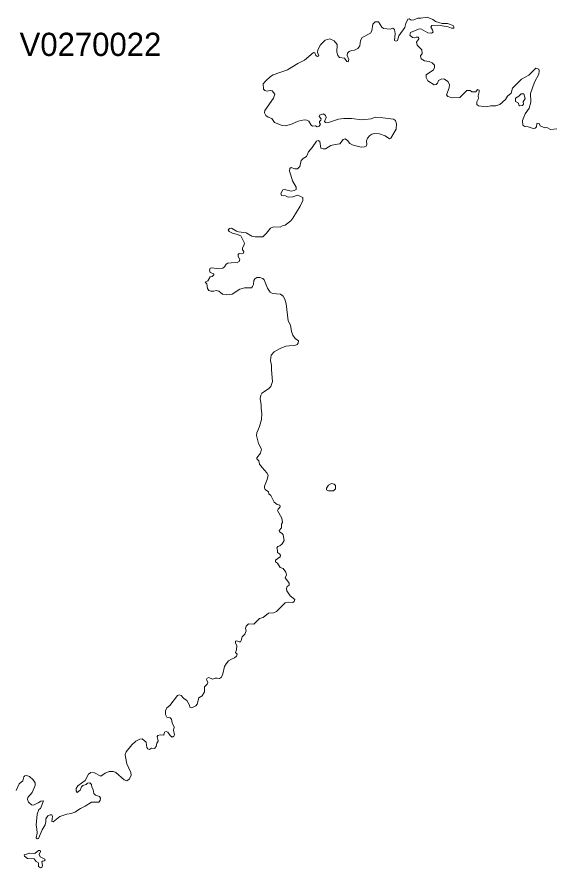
# Model space of a CAD drawing. Extents: x 369010 to 735936, y 6377141 to 6616555.
# Drawn here: x 417508 to 419810, y 6454360 to 6458018 of the extents above; entities that cross this region are included whole.
import ezdxf
from ezdxf.enums import TextEntityAlignment as Align

# ---------------------------------------------------------------- set-up
doc = ezdxf.new("R2010")
doc.units = 0
doc.header["$LTSCALE"] = 40
doc.layers.add('3', color=7, linetype='Continuous', lineweight=13)
doc.layers.add('4', color=7, linetype='Continuous')

msp = doc.modelspace()

# ---------------------------------------------------------------- linework, layer by layer
at = {"layer": '3'}
for points in [[(419003.5, 6457459.42), (419009.63, 6457463.06), (419012.77, 6457469.68), (419012.11, 6457485.57), (419016.25, 6457497.32), (419026.34, 6457509.07), (419035.11, 6457514.2), (419045.54, 6457517.18), (419067.39, 6457515.19), (419091.39, 6457506.92), (419109.92, 6457494.83), (419116.87, 6457496.99), (419139.71, 6457535.71), (419140.21, 6457559.38), (419136.07, 6457572.79), (419127.3, 6457578.25), (419081.45, 6457584.54), (419048.69, 6457586.85), (419030.98, 6457580.9), (418991.92, 6457575.6), (418947.23, 6457581.56), (418914.3, 6457582.39), (418891.79, 6457579.08), (418843.13, 6457562.69), (418834.85, 6457564.18), (418830.88, 6457569.48), (418837.5, 6457586.36), (418835.35, 6457595.29), (418826.41, 6457601.09), (418809.86, 6457596.29), (418807.55, 6457590), (418817.15, 6457579.74), (418815.32, 6457574.61), (418808.7, 6457569.48), (418809.86, 6457563.52), (418813.17, 6457557.23), (418808.37, 6457548.79), (418799.93, 6457546.14), (418792.82, 6457550.61), (418779.58, 6457549.12), (418773.29, 6457552.76), (418762.86, 6457569.81), (418754.42, 6457574.94), (418743.33, 6457575.6), (418717.51, 6457570.8), (418688.71, 6457557.89), (418663.23, 6457550.61), (418649.16, 6457550.94), (418615.23, 6457563.85), (418604.47, 6457581.89), (418587.92, 6457587.19), (418578.32, 6457594.14), (418572.03, 6457605.56), (418574.19, 6457616.64), (418611.92, 6457668.78), (418617.05, 6457686.16), (418606.29, 6457701.22), (418596.69, 6457702.38), (418582.29, 6457699.73), (418574.19, 6457702.04), (418569.05, 6457707.18), (418566.74, 6457730.35), (418577.16, 6457742.59), (418598.51, 6457762.62), (418610.1, 6457769.24), (418671.67, 6457790.59), (418716.35, 6457818.73), (418744.82, 6457833.12), (418783.88, 6457865.56), (418788.68, 6457864.07), (418793.48, 6457852.32), (418800.59, 6457848.68), (418806.88, 6457851.16), (418800.59, 6457865.56), (418801.59, 6457876.32), (418813.5, 6457898.17), (418834.19, 6457919.19), (418853.39, 6457924.65), (418872.26, 6457916.21), (418885.83, 6457899.49), (418884.34, 6457866.72), (418888.48, 6457852.32), (418895.76, 6457844.54), (418916.45, 6457841.23), (418926.87, 6457827.17), (418933.16, 6457826.01), (418936.14, 6457835.28), (418929.03, 6457852.98), (418930.52, 6457863.08), (418937.63, 6457870.36), (418947.56, 6457874), (418960.14, 6457875.49), (418974.87, 6457882.94), (418983.31, 6457894.03), (418985.63, 6457917.37), (418993.57, 6457930.61), (419028.99, 6457948.98), (419034.45, 6457957.91), (419039.25, 6457987.87), (419048.19, 6457997.47)], [(419048.19, 6457997.47), (419063.75, 6457997.8), (419078.14, 6457974.13), (419085.26, 6457968.67), (419113.73, 6457965.69), (419124.49, 6457970.16), (419132.26, 6457964.2), (419135.57, 6457946.49), (419131.77, 6457917.7), (419138.88, 6457913.89), (419144.68, 6457916.54), (419150.97, 6457936.9), (419176.45, 6457973.47), (419180.26, 6457989.86), (419189.69, 6458009.22), (419195.32, 6458010.21), (419203.1, 6458004.92), (419215.35, 6458005.74), (419232.23, 6458012.36), (419244.81, 6458012.7), (419271.95, 6458017.99), (419297.27, 6458007.07), (419309.02, 6457998.46), (419336.5, 6457990.52), (419359.5, 6457989.69), (419385.15, 6457981.91), (419387.31, 6457976.12), (419387.31, 6457970.49), (419376.88, 6457970.49), (419362.65, 6457976.12), (419319.45, 6457983.24), (419292.47, 6457981.42), (419288.17, 6457973.97), (419295.62, 6457962.71), (419297.77, 6457952.62), (419290.82, 6457947.98), (419275.59, 6457949.64), (419245.47, 6457966.69), (419235.54, 6457965.36), (419200.29, 6457951.46), (419197.64, 6457940.04), (419209.06, 6457929.28), (419218.16, 6457928.79), (419225.11, 6457931.76), (419235.04, 6457931.43), (419236.04, 6457923.99), (419227.26, 6457909.26), (419229.91, 6457896.51), (419249.94, 6457876.49), (419251.59, 6457861.26), (419244.64, 6457850.5), (419246.79, 6457838.75), (419261.69, 6457829.15), (419281.22, 6457827), (419293.8, 6457821.7), (419303.89, 6457810.78), (419304.22, 6457800.35), (419299.92, 6457790.92), (419268.97, 6457769.9), (419268.14, 6457757.82), (419275.09, 6457743.92), (419302.57, 6457726.04), (419311.17, 6457728.19), (419316.47, 6457733.82), (419321.27, 6457745.24), (419335.67, 6457751.7), (419347.75, 6457750.87), (419362.15, 6457740.44), (419368.27, 6457728.19), (419367.78, 6457713.46), (419356.03, 6457684.17), (419360.83, 6457676.89), (419381.68, 6457670.76), (419413.12, 6457672.09), (419443.58, 6457701.71), (419457.81, 6457702.54), (419465.26, 6457696.91), (419481.81, 6457696.91), (419489.26, 6457706.02), (419495.71, 6457704.2), (419496.21, 6457696.42), (419492.24, 6457679.37), (419493.06, 6457667.29), (419485.78, 6457652.89), (419486.94, 6457642.46), (419493.06, 6457636.34), (419526.99, 6457632.53), (419546.69, 6457636.01), (419567.87, 6457635.51), (419584.92, 6457641.64), (419609.08, 6457662.99), (419617.69, 6457677.72), (419633.41, 6457690.29), (419639.53, 6457711.64), (419678.59, 6457750.37), (419710.04, 6457768.58), (419740.16, 6457797.87), (419752.9, 6457793.4), (419755.06, 6457786.12), (419753.73, 6457772.05)], [(419753.73, 6457772.05), (419734.53, 6457737.79), (419717.16, 6457689.47), (419718.65, 6457652.06), (419710.87, 6457625.91), (419694.81, 6457602.08), (419683.39, 6457572.46), (419684.22, 6457552.43), (419693.49, 6457547.13), (419707.72, 6457545.81), (419728.24, 6457538.86), (419737.84, 6457539.85), (419742.97, 6457546.31), (419744.3, 6457559.71), (419748.27, 6457562.03), (419754.39, 6457559.71), (419759.52, 6457549.78), (419778.23, 6457542), (419787, 6457542.33), (419803.05, 6457533.73), (419830.86, 6457536.71)], [(418364, 6456841.76), (418355.22, 6456839.11), (418341.98, 6456838.78), (418333.21, 6456842.25), (418327.58, 6456850.86), (418324.61, 6456871.21), (418316.99, 6456877.83), (418328.25, 6456883.79), (418338.18, 6456901.17), (418347.94, 6456903.16), (418355.22, 6456909.94), (418355.22, 6456914.41), (418338.51, 6456919.71), (418335.86, 6456929.47), (418338.51, 6456937.91), (418347.94, 6456939.4), (418364.33, 6456936.42), (418392.96, 6456938.24), (418400.57, 6456944.04), (418407.36, 6456954.96), (418414.64, 6456959.1), (418429.04, 6456961.41), (418455.52, 6456962.08), (418463.13, 6456967.37), (418466.77, 6456974.99), (418458.99, 6456988.23), (418458.83, 6456997), (418463.79, 6457000.64), (418474.72, 6456999.65), (418481.67, 6457003.29), (418483.16, 6457009.74), (418477.86, 6457016.69), (418477.53, 6457025.3), (418483.82, 6457035.56), (418486.14, 6457046.48), (418470.58, 6457077.6), (418452.04, 6457084.71), (418438.47, 6457086.87), (418419.94, 6457095.97), (418416.63, 6457103.25), (418422.25, 6457109.38), (418430.2, 6457110.04), (418452.54, 6457096.8), (418461.48, 6457094.48), (418494.41, 6457089.68), (418518.74, 6457076.44), (418532.81, 6457072.96), (418564.92, 6457072.63), (418581.47, 6457088.19), (418598.18, 6457110.37), (418610.76, 6457115.33), (418639.39, 6457115), (418649.65, 6457120.63), (418661.07, 6457122.95), (418685.9, 6457142.31), (418695, 6457153.9), (418726.12, 6457205.37), (418737.04, 6457229.7), (418737.04, 6457242.77), (418714.86, 6457252.2), (418695.17, 6457244.76), (418674.65, 6457243.27), (418662.9, 6457248.56), (418646.34, 6457251.21), (418642.54, 6457259.82), (418651.97, 6457274.71), (418658.76, 6457276.53), (418687.06, 6457269.75), (418700.8, 6457272.07), (418708.24, 6457276.87), (418709.57, 6457285.97), (418693.02, 6457313.61), (418686.56, 6457338.27), (418679.78, 6457355.98), (418681.6, 6457366.57), (418687.39, 6457371.2), (418702.95, 6457365.74), (418714.7, 6457365.91), (418724.46, 6457374.84), (418730.26, 6457400.5), (418739.69, 6457410.43), (418752.76, 6457418.54), (418761.7, 6457437.9), (418777.59, 6457456.44), (418795.96, 6457484.9), (418803.08, 6457486.72), (418810.19, 6457483.08), (418815.66, 6457454.12), (418824.59, 6457450.98), (418835.02, 6457451.47), (418858.02, 6457465.04), (418876.89, 6457470.5), (418896.75, 6457472.66), (418911.65, 6457492.02), (418919.26, 6457494.83), (418929.19, 6457486.72), (418939.62, 6457473.65), (418954.02, 6457467.36), (418988.28, 6457458.75), (419003.5, 6457459.42)], [(418653.46, 6455646.82), (418639.39, 6455651.12), (418628.8, 6455670.32), (418620.03, 6455676.11), (418620.2, 6455682.4), (418639.39, 6455697.29), (418641.71, 6455704.41), (418637.57, 6455710.54), (418627.97, 6455715.83), (418628.8, 6455725.27), (418625.82, 6455736.19), (418630.29, 6455742.15), (418638.57, 6455744.79), (418649.16, 6455752.9), (418656.77, 6455767.3), (418653.13, 6455791.47), (418648.17, 6455798.25), (418637.08, 6455804.71), (418635.26, 6455811.16), (418646.18, 6455821.59), (418645.35, 6455837.31), (418649.65, 6455844.76), (418647.83, 6455863.63), (418629.13, 6455895.9), (418631.12, 6455902.19), (418639.89, 6455911.79), (418638.73, 6455919.24), (418627.64, 6455922.71), (418614.07, 6455932.15), (418600, 6455961.6), (418591.4, 6455968.06), (418590.57, 6455977.16), (418576.17, 6455987.42), (418573.19, 6455993.38), (418572.86, 6456001.82), (418584.61, 6456030.45), (418588.42, 6456048), (418583.29, 6456057.76), (418562.93, 6456080.77), (418551.68, 6456095.99), (418548.53, 6456110.39), (418539.93, 6456118.01), (418539.43, 6456123.14), (418556.15, 6456143.33), (418559.62, 6456160.71), (418547.37, 6456184.87), (418537.61, 6456219.29), (418539.59, 6456229.89), (418551.18, 6456257.86), (418560.28, 6456288.31), (418561.77, 6456313.14), (418557.63, 6456334.65), (418558.79, 6456350.54), (418554.32, 6456377.52), (418556.48, 6456391.92), (418561.11, 6456400.69), (418590.57, 6456420.22), (418600, 6456429.65), (418607.29, 6456451.33), (418602.65, 6456500.82), (418602.65, 6456519.68), (418598.51, 6456541.7), (418600.83, 6456564.7), (418614.07, 6456578.11), (418640.22, 6456593.17), (418664.72, 6456603.1), (418678.12, 6456604.92), (418703.77, 6456606.08), (418713.21, 6456610.21), (418717.84, 6456616.34), (418719, 6456625.28), (418704.6, 6456635.87), (418694.34, 6456650.76), (418688.55, 6456666.49), (418684.74, 6456693.79), (418674.65, 6456712.33), (418665.87, 6456784.33), (418660.25, 6456804.35), (418652.97, 6456817.92), (418640.88, 6456826.2), (418606.46, 6456830), (418597.02, 6456835.3), (418585.77, 6456851.69), (418571.37, 6456887.93), (418564.92, 6456894.39), (418552.34, 6456897.86), (418539.93, 6456898.19), (418531.49, 6456892.56), (418527.02, 6456884.62), (418524.7, 6456867.41), (418521.72, 6456859.3), (418516.76, 6456854.33), (418486.14, 6456854.33), (418466.11, 6456847.55), (418433.18, 6456826.2), (418407.03, 6456823.22), (418391.47, 6456826.36), (418383.19, 6456834.14), (418375.58, 6456839.44), (418364, 6456841.76)], [(418046.06, 6454914.63), (418062.94, 6454899.9), (418066.75, 6454877.55), (418070.89, 6454871.6), (418078.5, 6454869.28), (418086.78, 6454875.4), (418100.02, 6454873.09), (418106.8, 6454881.36), (418109.28, 6454896.92), (418114.42, 6454905.36), (418110.61, 6454924.89), (418114.08, 6454929.52), (418124.35, 6454931.84), (418139.57, 6454931.01), (418142.88, 6454943.42), (418150, 6454946.57), (418156.62, 6454943.92), (418167.21, 6454929.03), (418175.16, 6454922.57), (418181.94, 6454925.72), (418185.58, 6454932.5), (418181.44, 6454951.86), (418184.59, 6454964.61), (418175.82, 6454984.3), (418172.34, 6454999.86), (418167.05, 6455005.82), (418151.98, 6455008.63), (418146.69, 6455019.23), (418146.36, 6455035.44), (418152.32, 6455047.86), (418164.73, 6455058.62), (418197.66, 6455101.65), (418206.77, 6455104.29), (418214.71, 6455100.82), (418223.48, 6455089.23), (418237.88, 6455079.8), (418250.29, 6455059.28), (418251.62, 6455051.66), (418259.4, 6455047.86), (418277.6, 6455057.46), (418282.57, 6455064.57), (418289.85, 6455091.38), (418303.75, 6455100.16), (418314.01, 6455116.38), (418314.34, 6455138.06), (418326.43, 6455149.31), (418329.4, 6455157.59), (418322.95, 6455169.67), (418326.09, 6455176.29), (418333.71, 6455178.77), (418349.6, 6455171.65), (418359.69, 6455176.12), (418368.46, 6455175.46), (418379.72, 6455174.63), (418387.33, 6455180.43), (418393.79, 6455194.82), (418401.07, 6455226.11), (418407.03, 6455237.19), (418417.95, 6455250.27), (418430.2, 6455257.55), (418443.44, 6455262.85), (418451.71, 6455269.63), (418454.86, 6455278.4), (418447.57, 6455286.02), (418452.04, 6455297.93), (418453.53, 6455316.14), (418447.91, 6455326.4), (418447.91, 6455334.34), (418451.71, 6455336.33), (418462.97, 6455332.03), (418469.09, 6455332.03), (418472.9, 6455336.99), (418475.88, 6455353.38), (418487.96, 6455365.29), (418493.75, 6455379.86), (418491.43, 6455389.62), (418494.08, 6455399.39), (418504.01, 6455408.99), (418526.35, 6455408.16), (418550.52, 6455431.5), (418567.07, 6455436.13), (418590.57, 6455455), (418611.09, 6455456.65), (418623.84, 6455462.94), (418662.07, 6455499.35), (418674.32, 6455502.33), (418695.17, 6455501.17), (418700.63, 6455505.81), (418703.44, 6455513.42), (418682.59, 6455530.3), (418668.85, 6455550.49), (418667.36, 6455561.75), (418670.84, 6455570.19), (418678.78, 6455576.15), (418678.78, 6455583.43), (418672.33, 6455594.02), (418660.91, 6455606.76), (418667.36, 6455619.67), (418664.05, 6455632.09), (418653.46, 6455646.82)], [(417503.71, 6454692.69), (417516.95, 6454721.15), (417532.67, 6454734.72), (417536.97, 6454751.27), (417540.78, 6454755.58), (417548.72, 6454757.73), (417561.14, 6454753.59), (417577.52, 6454738.36), (417585.8, 6454726.28), (417586.46, 6454713.87), (417573.55, 6454683.58), (417554.35, 6454663.23), (417552.36, 6454654.12), (417557.66, 6454642.04), (417569.91, 6454630.62), (417578.18, 6454629.46), (417599.04, 6454639.06), (417610.62, 6454647.34), (417621.21, 6454648.83), (417608.3, 6454615.56), (417601.02, 6454610.93), (417594.73, 6454591.23), (417590.43, 6454544.39), (417593.24, 6454528.34), (417593.9, 6454509.47), (417590.59, 6454489.78), (417594.73, 6454485.31), (417600.03, 6454485.97), (417616.08, 6454523.21), (417629.32, 6454544.73), (417631.97, 6454558.3), (417631.14, 6454571.21), (417639.92, 6454583.62), (417649.85, 6454588.25), (417658.12, 6454587.76), (417660.27, 6454581.8), (417657.29, 6454559.79), (417663.09, 6454557.97), (417692.55, 6454580.31), (417721.67, 6454590.9), (417740.21, 6454593.22), (417756.1, 6454599.84), (417780.76, 6454615.4), (417801.12, 6454624.83), (417828.09, 6454643.03), (417859.87, 6454643.03), (417865, 6454649.82), (417866.66, 6454659.42), (417863.18, 6454667.69), (417846.13, 6454672.99), (417838.19, 6454679.78), (417835.21, 6454697.49), (417829.58, 6454707.08), (417828.09, 6454719.17), (417821.14, 6454725.12), (417811.05, 6454724.79), (417805.75, 6454719.17), (417791.35, 6454714.86), (417785.23, 6454708.91), (417779.27, 6454694.51), (417767.02, 6454684.74), (417762.06, 6454690.7), (417762.22, 6454701.29), (417769.34, 6454713.37), (417800.45, 6454736.21), (417814.69, 6454763.36), (417825.28, 6454769.48), (417840.51, 6454769.15), (417868.97, 6454753.92), (417887.01, 6454767.49), (417903.73, 6454774.28), (417922.26, 6454774.44), (417932.86, 6454770.47), (417968.11, 6454738.7), (417979.86, 6454734.72), (417990.29, 6454742.17), (417998.73, 6454757.4), (417997.24, 6454769.81), (417979.69, 6454807.38), (417974.07, 6454837.17), (417973.74, 6454847.43), (417977.87, 6454858.36), (418001.38, 6454888.64), (418019.08, 6454904.2), (418035.8, 6454913.63), (418046.06, 6454914.63)]]:
    msp.add_lwpolyline(points, dxfattribs=at)
for points in [[(419676.94, 6457688.14), (419667.34, 6457677.72), (419652.11, 6457668.61), (419652.11, 6457654.21), (419665.52, 6457647.26), (419667.34, 6457638.99), (419671.31, 6457635.51), (419682.57, 6457637.66), (419686.87, 6457643.29), (419685.21, 6457653.72), (419693.82, 6457667.29), (419687.86, 6457687.65)], [(418869.61, 6455981.63), (418878.38, 6455989.24), (418878.38, 6456003.64), (418871.93, 6456010.43), (418860.84, 6456011.92), (418848.43, 6456005.63), (418839.65, 6455993.05), (418839.65, 6455985.44), (418848.09, 6455980.97)], [(417608.14, 6454359.69), (417614.26, 6454361.51), (417617.24, 6454370.28), (417614.59, 6454385.51), (417616.74, 6454389.48), (417624.36, 6454389.98), (417628.5, 6454393.79), (417627.34, 6454398.25), (417606.65, 6454408.18), (417603.67, 6454418.28), (417609.3, 6454430.03), (417607.31, 6454434.66), (417600.19, 6454434.66), (417583.81, 6454421.26), (417563.12, 6454423.91), (417538.79, 6454415.63), (417540.45, 6454410), (417552.86, 6454400.07), (417581.16, 6454399.41), (417590.26, 6454387.99), (417600.19, 6454381.54), (417600.86, 6454365.82)]]:
    msp.add_lwpolyline(points, close=True, dxfattribs=at)

# ---------------------------------------------------------------- texts
at = {"layer": '4'}
msp.add_text('V0270022', height=100, dxfattribs=at).set_placement((417823.74, 6457850.45), align=Align.CENTER)

doc.saveas('drawing.dxf')
